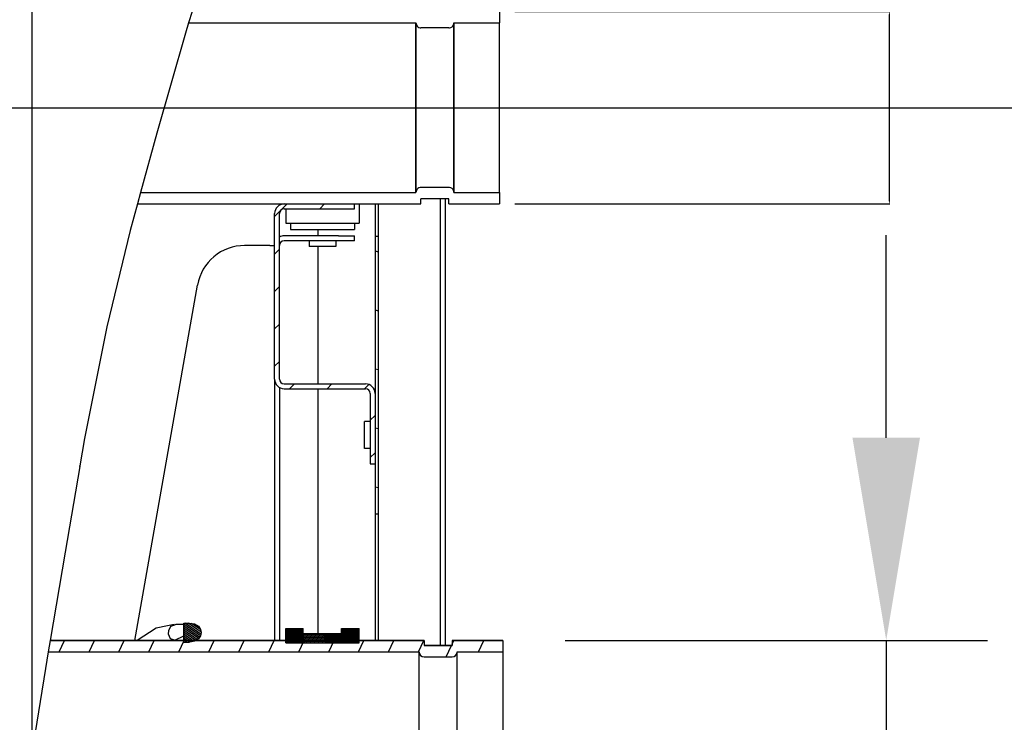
# Model space of a CAD drawing. Extents: x -156717 to 425753, y -51191 to 363295.
# Tile 297 of 502: x 139569 to 140176, y 108661 to 109095. Entities that reach past the tile are written whole.
import ezdxf

# ---------------------------------------------------------------- set-up
doc = ezdxf.new("R2010")
doc.units = 0
doc.header["$LTSCALE"] = 50
doc.linetypes.add('CENTER', pattern=[2, 1.25, -0.25, 0.25, -0.25])
doc.layers.get('0').update_dxf_attribs({"linetype": 'CONTINUOUS'})
doc.layers.get('Defpoints').update_dxf_attribs({"linetype": 'CONTINUOUS'})
for name, color, linetype in [('COTES_PILOTEES', 7, 'CONTINUOUS'), ('DEFAULT_1', 7, 'CENTER'), ('WL570---_TOEVOER', 3, 'CONTINUOUS')]:
    doc.layers.add(name, color=color, linetype=linetype)
doc.styles.get("Standard").update_dxf_attribs({"font": 'ARIAL.TTF'})
doc.dimstyles.new('DIMSTYLE_3', dxfattribs={"dimtxt": 2.5, "dimasz": 2.5, "dimexe": 0.18, "dimexo": 0.0625, "dimgap": 0.09, "dimtad": 1, "dimdec": 1, "dimzin": 0, "dimdsep": 46, "dimtxsty": 'Standard', "dimblk": '_FILLED', "dimblk1": '_FILLED', "dimblk2": '_FILLED', "dimcen": 0.09, "dimadec": 0, "dimazin": 0, "dimtfac": 1, "dimtdec": 1, "dimtofl": 0, "dimtmove": 0, "dimatfit": 3, "dimldrblk": '_FILLED', "dimfxl": 0, "dimtolj": 1, "dimtzin": 0, "dimarcsym": 0})
doc.dimstyles.new('ISO-25', dxfattribs={"dimtxt": 2.5, "dimasz": 2.5, "dimexe": 1.25, "dimexo": 0.625, "dimtad": 1, "dimtih": 1, "dimdec": 4, "dimdsep": 46, "dimtxsty": 'Standard', "dimcen": 2.5, "dimadec": 0, "dimazin": 0, "dimtfac": 1, "dimtdec": 4, "dimtmove": 0, "dimatfit": 3, "dimfxl": 0, "dimtvp": 1, "dimtolj": 1, "dimtzin": 0, "dimarcsym": 0})

# ---------------------------------------------------------------- blocks, each defined once
blk = doc.blocks.new('*D166')
at = {"layer": 'Defpoints', "color": 0, "transparency": 16777216}
for p in [(139452.3, 109040.52), (139830.86, 108215.29), (140465.86, 108215.29)]:
    blk.add_point(p, dxfattribs=at)
at = {"layer": 'WL570---_TOEVOER', "color": 0, "lineweight": -2, "transparency": 16777216}
for p, q in [((139483.55, 109040.52), (140528.36, 109040.52)), ((140465.86, 108915.52), (140465.86, 108698.13)), ((140465.86, 108340.29), (140465.86, 108507.98)), ((139862.11, 108215.29), (140528.36, 108215.29))]:
    blk.add_line(p, q, dxfattribs=at)
at = {"layer": 'WL570---_TOEVOER', "color": 0, "transparency": 16777216}
for points in [[(140445.02, 108915.52), (140486.69, 108915.52), (140465.86, 109040.52)], [(140445.02, 108340.29), (140486.69, 108340.29), (140465.86, 108215.29)]]:
    blk.add_solid(points, dxfattribs=at)
at = {"layer": 'WL570---_TOEVOER', "color": 0, "transparency": 16777216, "insert": (140465.86, 108603.06), "char_height": 125, "attachment_point": 5}
blk.add_mtext('\\A1;825', dxfattribs=at)
blk = doc.blocks.new('_FILLED')
at = {"color": 0, "linetype": 'ByBlock'}
blk.add_solid([(0, 0), (-1, 0.2), (-1, -0.2)], dxfattribs=at)
blk = doc.blocks.new('*D168')
at = {"layer": 'COTES_PILOTEES', "color": 0, "linetype": 'Continuous', "lineweight": -2, "transparency": 16777216}
for p, q in [((140105.48, 109099.9), (140105.48, 109320.45)), ((139874.25, 109099.9), (140105.66, 109099.9)), ((140105.48, 108983.64), (140105.48, 109097.4)), ((139874.25, 108981.14), (140105.66, 108981.14))]:
    blk.add_line(p, q, dxfattribs=at)
at = {"layer": 'Defpoints', "color": 0, "linetype": 'Continuous', "transparency": 16777216}
for p in [(139874.19, 109099.9), (139874.19, 108981.14), (140105.48, 108981.14)]:
    blk.add_point(p, dxfattribs=at)
at = {"layer": 'COTES_PILOTEES', "color": 0, "linetype": 'Continuous', "lineweight": -2, "transparency": 16777216, "xscale": 2.5, "yscale": 2.5, "zscale": 2.5}
for p, rotation in [((140105.48, 109099.9), 90), ((140105.48, 108981.14), 270)]:
    blk.add_blockref('_FILLED', p, dxfattribs=dict(at, rotation=rotation))
at = {"layer": 'COTES_PILOTEES', "color": 0, "linetype": 'Continuous', "transparency": 16777216, "insert": (140104.05, 109314.78), "char_height": 2.5, "attachment_point": 5, "rotation": 90}
blk.add_mtext('\\A1;Ø118.8', dxfattribs=at)
blk = doc.blocks.new('*D169')
at = {"layer": 'Defpoints', "color": 0, "transparency": 16777216}
for p in [(139874.19, 108711.9), (139874.19, 108593.14), (140103.53, 108593.14)]:
    blk.add_point(p, dxfattribs=at)
at = {"layer": 'WL570---_TOEVOER', "color": 0, "lineweight": -2, "transparency": 16777216}
for p, q in [((140103.53, 108836.9), (140103.53, 108961.9)), ((139905.44, 108711.9), (140166.03, 108711.9)), ((140103.53, 108711.9), (140103.53, 108593.14)), ((139905.44, 108593.14), (140166.03, 108593.14)), ((140103.53, 108468.14), (140103.53, 107772.47))]:
    blk.add_line(p, q, dxfattribs=at)
at = {"layer": 'WL570---_TOEVOER', "color": 0, "transparency": 16777216}
for points in [[(140082.69, 108836.9), (140124.36, 108836.9), (140103.53, 108711.9)], [(140082.69, 108468.14), (140124.36, 108468.14), (140103.53, 108593.14)]]:
    blk.add_solid(points, dxfattribs=at)
at = {"layer": 'WL570---_TOEVOER', "color": 0, "transparency": 16777216, "insert": (140004.96, 108009.93), "char_height": 125, "attachment_point": 5, "rotation": 90}
blk.add_mtext('\\A1;Ø119', dxfattribs=at)

msp = doc.modelspace()

# ---------------------------------------------------------------- linework, layer by layer
at = {"color": 3, "linetype": 'Continuous'}
for p, q in [((139576.29794, 108643.21035), (139576.29794, 110768.17835)), ((139828.39625, 108708.80123), (139828.39625, 108984.2383)), ((139831.35053, 108984.2383), (139831.35053, 108708.80123)), ((139752.56981, 108965.38017), (139752.56981, 108961.44113)), ((139752.56981, 108954.94173), (139752.56981, 108870.15398)), ((139752.56981, 108867.1997), (139752.56981, 108716.23616))]:
    msp.add_line(p, q, dxfattribs=at)
at = {"color": 7, "linetype": 'Continuous'}
for p, q in [((139675.08199, 109099.89007), (139672.92915, 109092.7987)), ((139864.83229, 109099.89007), (139864.83229, 109092.7987)), ((139672.92915, 109092.7987), (139670.99897, 109086.44079)), ((139672.92915, 109092.7987), (139813.24077, 109092.7987)), ((139813.24077, 109092.27574), (139813.24077, 109092.80798)), ((139813.24077, 109092.7987), (139813.24077, 109092.66848)), ((139813.24077, 109092.7987), (139813.27228, 109092.35759)), ((139813.24077, 109092.66848), (139813.24077, 109091.55697)), ((139813.24077, 109090.68988), (139813.24077, 109092.27574)), ((139813.24077, 109091.55697), (139813.24077, 109089.35763)), ((139813.24077, 109088.08266), (139813.24077, 109090.68988)), ((139813.24077, 109089.35763), (139813.24077, 109086.11735)), ((139813.24077, 109084.50716), (139813.24077, 109088.08266)), ((139813.27228, 109092.35759), (139813.52195, 109091.50797)), ((139813.52195, 109091.50797), (139813.9976, 109090.76792)), ((139813.9976, 109090.76792), (139814.31244, 109090.45303)), ((139814.31244, 109090.45303), (139815.05243, 109089.97729)), ((139815.05243, 109089.97729), (139815.90171, 109089.72765)), ((139815.90171, 109089.72765), (139816.34276, 109089.69613)), ((139833.55635, 109089.69613), (139816.34276, 109089.69613)), ((139833.55635, 109089.69613), (139833.99728, 109089.72763)), ((139833.99728, 109089.72763), (139834.84667, 109089.97728)), ((139834.84667, 109089.97728), (139835.58658, 109090.45295)), ((139835.58658, 109090.45295), (139835.90143, 109090.76783)), ((139835.90143, 109090.76783), (139836.37715, 109091.50796)), ((139836.37715, 109091.50796), (139836.62681, 109092.35747)), ((139836.62681, 109092.35747), (139836.65834, 109092.7987)), ((139836.65834, 109092.7987), (139836.65834, 109092.66848)), ((139836.65834, 109092.7987), (139864.83229, 109092.7987)), ((139836.65834, 109092.27574), (139836.65834, 109092.7987)), ((139836.65834, 109092.66848), (139836.65834, 109091.55697)), ((139836.65834, 109090.68988), (139836.65834, 109092.27574)), ((139836.65834, 109091.55697), (139836.65834, 109089.35763)), ((139836.65834, 109088.08266), (139836.65834, 109090.68988)), ((139836.65834, 109089.35763), (139836.65834, 109086.11735)), ((139836.65834, 109084.50716), (139836.65834, 109088.08266)), ((139864.83229, 109040.51728), (139864.83229, 109092.7987)), ((139670.99897, 109086.44079), (139653.30131, 109024.77952)), ((139813.24077, 109086.11735), (139813.24077, 109081.90518)), ((139813.24077, 109080.03615), (139813.24077, 109084.50716)), ((139813.24077, 109081.90518), (139813.24077, 109076.8109)), ((139836.65834, 109086.11735), (139836.65834, 109081.90518)), ((139836.65834, 109080.03615), (139836.65834, 109084.50716)), ((139836.65834, 109081.90518), (139836.65834, 109076.8109)), ((139813.24077, 109074.76065), (139813.24077, 109080.03615)), ((139813.24077, 109076.8109), (139813.24077, 109070.94309)), ((139836.65834, 109074.76065), (139836.65834, 109080.03615)), ((139836.65834, 109076.8109), (139836.65834, 109070.94309)), ((139813.24077, 109068.78803), (139813.24077, 109074.76065)), ((139813.24077, 109070.94309), (139813.24077, 109064.4268)), ((139836.65834, 109068.78803), (139836.65834, 109074.76065)), ((139836.65834, 109070.94309), (139836.65834, 109064.4268)), ((139813.24077, 109062.23988), (139813.24077, 109068.78803)), ((139813.24077, 109064.4268), (139813.24077, 109057.40092)), ((139836.65834, 109062.23988), (139836.65834, 109068.78803)), ((139836.65834, 109064.4268), (139836.65834, 109057.40092)), ((139813.24077, 109055.24949), (139813.24077, 109062.23988)), ((139813.24077, 109057.40092), (139813.24077, 109050.01519)), ((139836.65834, 109055.24949), (139836.65834, 109062.23988)), ((139836.65834, 109057.40092), (139836.65834, 109050.01519)), ((139813.24077, 109047.95915), (139813.24077, 109055.24949)), ((139836.65834, 109047.95915), (139836.65834, 109055.24949)), ((139813.24077, 109050.01519), (139813.24077, 109042.42704)), ((139813.24077, 109040.51728), (139813.24077, 109047.95915)), ((139836.65834, 109050.01519), (139836.65834, 109042.42704)), ((139836.65834, 109040.51728), (139836.65834, 109047.95915)), ((139813.24077, 109042.42704), (139813.24077, 109040.51728)), ((139813.24077, 109040.51728), (139813.24077, 109038.60751)), ((139813.24077, 109033.0754), (139813.24077, 109040.51728)), ((139813.24077, 109038.60751), (139813.24077, 109031.01936)), ((139836.65834, 109042.42704), (139836.65834, 109040.51728)), ((139836.65834, 109040.51728), (139836.65834, 109038.60751)), ((139836.65834, 109033.0754), (139836.65834, 109040.51728)), ((139836.65834, 109038.60751), (139836.65834, 109031.01936)), ((139864.83229, 108988.22662), (139864.83229, 109040.51728)), ((139813.24077, 109025.78506), (139813.24077, 109033.0754)), ((139836.65834, 109025.78506), (139836.65834, 109033.0754)), ((139813.24077, 109031.01936), (139813.24077, 109023.63363)), ((139836.65834, 109031.01936), (139836.65834, 109023.63363)), ((139653.30131, 109024.77952), (139643.26385, 108988.23585)), ((139813.24077, 109018.79467), (139813.24077, 109025.78506)), ((139813.24077, 109023.63363), (139813.24077, 109016.60776)), ((139836.65834, 109018.79467), (139836.65834, 109025.78506)), ((139836.65834, 109023.63363), (139836.65834, 109016.60776)), ((139813.24077, 109012.24652), (139813.24077, 109018.79467)), ((139813.24077, 109016.60776), (139813.24077, 109010.09147)), ((139836.65834, 109012.24652), (139836.65834, 109018.79467)), ((139836.65834, 109016.60776), (139836.65834, 109010.09147)), ((139813.24077, 109006.2739), (139813.24077, 109012.24652)), ((139813.24077, 109010.09147), (139813.24077, 109004.22365)), ((139836.65834, 109006.2739), (139836.65834, 109012.24652)), ((139836.65834, 109010.09147), (139836.65834, 109004.22365)), ((139813.24077, 109000.9984), (139813.24077, 109006.2739)), ((139813.24077, 109004.22365), (139813.24077, 108999.12937)), ((139836.65834, 109000.9984), (139836.65834, 109006.2739)), ((139836.65834, 109004.22365), (139836.65834, 108999.12937)), ((139813.24077, 108996.5274), (139813.24077, 109000.9984)), ((139813.24077, 108999.12937), (139813.24077, 108994.9172)), ((139813.24077, 108992.95189), (139813.24077, 108996.5274)), ((139836.65834, 108996.5274), (139836.65834, 109000.9984)), ((139836.65834, 108999.12937), (139836.65834, 108994.9172)), ((139836.65834, 108992.95189), (139836.65834, 108996.5274)), ((139813.24077, 108994.9172), (139813.24077, 108991.67692)), ((139813.24077, 108990.34468), (139813.24077, 108992.95189)), ((139813.24077, 108991.67692), (139813.24077, 108989.47759)), ((139813.24077, 108988.75881), (139813.24077, 108990.34468)), ((139813.9976, 108990.26664), (139813.52195, 108989.52658)), ((139814.31244, 108990.58152), (139813.9976, 108990.26664)), ((139815.05243, 108991.05727), (139814.31244, 108990.58152)), ((139815.90171, 108991.3069), (139815.05243, 108991.05727)), ((139816.34276, 108991.33843), (139815.90171, 108991.3069)), ((139833.55635, 108991.33843), (139816.34276, 108991.33843)), ((139833.99728, 108991.30692), (139833.55635, 108991.33843)), ((139834.84667, 108991.05727), (139833.99728, 108991.30692)), ((139835.58658, 108990.5816), (139834.84667, 108991.05727)), ((139835.90143, 108990.26673), (139835.58658, 108990.5816)), ((139836.37715, 108989.52659), (139835.90143, 108990.26673)), ((139836.65834, 108994.9172), (139836.65834, 108991.67692)), ((139836.65834, 108990.34468), (139836.65834, 108992.95189)), ((139836.65834, 108991.67692), (139836.65834, 108989.47759)), ((139836.65834, 108988.75881), (139836.65834, 108990.34468)), ((139643.26385, 108988.23585), (139641.31606, 108981.14448)), ((139643.26385, 108988.23585), (139813.24077, 108988.23585)), ((139813.24077, 108989.47759), (139813.24077, 108988.36607)), ((139813.24077, 108988.23585), (139813.24077, 108988.75881)), ((139813.27228, 108988.67696), (139813.24077, 108988.23585)), ((139813.24077, 108988.36607), (139813.24077, 108988.23585)), ((139813.52195, 108989.52658), (139813.27228, 108988.67696)), ((139816.34276, 108981.14448), (139816.34276, 108984.24692)), ((139833.55635, 108984.24692), (139816.34276, 108984.24692)), ((139833.55635, 108981.14448), (139833.55635, 108984.24692)), ((139836.62681, 108988.67708), (139836.37715, 108989.52659)), ((139836.65834, 108988.23585), (139836.62681, 108988.67708)), ((139836.65834, 108989.47759), (139836.65834, 108988.36607)), ((139836.65834, 108988.23585), (139836.65834, 108988.75881)), ((139836.65834, 108988.36607), (139836.65834, 108988.23585)), ((139836.65834, 108988.23585), (139864.83229, 108988.23585)), ((139864.83229, 108988.23585), (139864.83229, 108981.14448)), ((139641.31606, 108981.14448), (139636.84614, 108964.87075)), ((139641.31606, 108981.14448), (139731.88987, 108981.14448)), ((139731.88987, 108981.14448), (139775.21927, 108981.14448)), ((139731.88987, 108981.13631), (139775.21927, 108981.13631)), ((139731.88987, 108978.18204), (139775.21927, 108978.18204)), ((139732.87463, 108978.18204), (139732.87463, 108969.31921)), ((139775.21927, 108981.14448), (139816.34276, 108981.14448)), ((139775.21927, 108978.18204), (139775.21927, 108981.13631)), ((139778.17354, 108981.13631), (139778.17354, 108969.31921)), ((139788.02113, 108981.13631), (139788.02113, 108961.34881)), ((139789.99065, 108981.13631), (139789.99065, 108961.34326)), ((139833.55635, 108981.14448), (139864.83229, 108981.14448)), ((139725.98132, 108873.10826), (139725.98132, 108975.22776)), ((139728.9356, 108873.10826), (139728.9356, 108975.22776)), ((139732.87463, 108969.31921), (139735.82891, 108969.31921)), ((139735.82891, 108969.31921), (139735.82891, 108965.38017)), ((139735.82891, 108969.31921), (139775.21927, 108969.31921)), ((139775.21927, 108969.31921), (139775.21927, 108965.38017)), ((139775.21927, 108969.31921), (139778.17354, 108969.31921)), ((139636.84614, 108964.87075), (139622.35456, 108905.37549)), ((139765.37168, 108961.44113), (139731.88987, 108961.44113)), ((139735.82891, 108965.38017), (139775.21927, 108965.38017)), ((139765.37168, 108961.44113), (139775.21927, 108961.44113)), ((139775.21927, 108958.48686), (139775.21927, 108961.44113)), ((139788.02113, 108961.34881), (139788.02113, 108864.24543)), ((139788.02113, 108961.34881), (139789.99065, 108961.34881)), ((139789.99065, 108961.34881), (139789.99065, 108789.98845)), ((139723.02704, 108955.53258), (139707.48827, 108955.53258)), ((139723.02704, 108955.53258), (139725.98132, 108955.53258)), ((139765.37168, 108958.48686), (139731.88987, 108958.48686)), ((139747.25211, 108958.19143), (139747.25211, 108954.94173)), ((139747.25211, 108958.19143), (139747.25211, 108954.94173)), ((139750.20639, 108954.94173), (139747.25211, 108954.94173)), ((139760.84179, 108954.94173), (139750.20639, 108954.94173)), ((139763.79606, 108954.94173), (139760.84179, 108954.94173)), ((139763.79606, 108958.19143), (139763.79606, 108954.94173)), ((139763.79606, 108958.19143), (139763.79606, 108954.94173)), ((139775.21927, 108958.48686), (139765.37168, 108958.48686)), ((139639.74052, 108711.90322), (139678.39433, 108931.11986)), ((139622.35456, 108905.37549), (139608.64772, 108836.51357)), ((139725.98132, 108873.10826), (139725.98132, 108867.1997)), ((139731.88987, 108870.15398), (139782.11258, 108870.15398)), ((139725.98132, 108867.1997), (139725.98132, 108711.90322)), ((139728.9356, 108867.9913), (139728.9356, 108867.1997)), ((139728.9356, 108867.1997), (139728.9356, 108711.90322)), ((139731.88987, 108867.1997), (139782.11258, 108867.1997)), ((139785.06686, 108864.24543), (139785.06686, 108820.91603)), ((139788.02113, 108864.24543), (139788.02113, 108820.91603)), ((139788.02113, 108864.24543), (139788.02113, 108820.91603)), ((139784.77143, 108846.91367), (139781.52172, 108846.91367)), ((139781.52172, 108843.95939), (139781.52172, 108846.91367)), ((139784.77143, 108846.91367), (139781.52172, 108846.91367)), ((139781.52172, 108833.324), (139781.52172, 108843.95939)), ((139608.64772, 108836.51357), (139605.74226, 108819.52643)), ((139781.52172, 108830.36972), (139781.52172, 108833.324)), ((139784.77143, 108830.36972), (139781.52172, 108830.36972)), ((139784.77143, 108830.36972), (139781.52172, 108830.36972)), ((139785.06686, 108820.91603), (139788.02113, 108820.91603)), ((139788.02113, 108820.91603), (139788.02113, 108789.98845)), ((139605.68129, 108819.16996), (139596.63812, 108766.2981)), ((139605.74226, 108819.52643), (139605.68129, 108819.16996)), ((139605.74226, 108819.16996), (139605.68129, 108819.16996)), ((139605.74226, 108819.16996), (139605.74226, 108819.52643)), ((139788.02113, 108789.98845), (139788.02113, 108711.90322)), ((139788.02113, 108789.98845), (139789.99065, 108789.98845)), ((139789.99065, 108789.994), (139789.99065, 108711.90322)), ((139596.63812, 108766.2981), (139587.44671, 108711.90322)), ((139669.85006, 108721.75081), (139669.85006, 108722.61478)), ((139669.85006, 108722.61478), (139673.47913, 108722.61478)), ((139673.47913, 108722.61478), (139676.56048, 108722.0559)), ((139652.8299, 108719.55815), (139641.20129, 108711.90322)), ((139659.84594, 108720.87249), (139652.8299, 108719.55815)), ((139664.01097, 108721.65274), (139659.84594, 108720.87249)), ((139660.40997, 108717.86166), (139660.31108, 108715.89398)), ((139661.69719, 108720.41871), (139660.40997, 108717.86166)), ((139664.12839, 108721.35272), (139661.69719, 108720.41871)), ((139664.94996, 108721.66835), (139664.12839, 108721.35272)), ((139669.85006, 108721.75081), (139664.94996, 108721.66826)), ((139669.85038, 108721.75081), (139669.15671, 108721.74938)), ((139669.85006, 108711.90322), (139669.85006, 108721.75081)), ((139669.85038, 108721.75081), (139669.85006, 108721.75081)), ((139669.85006, 108721.75081), (139669.85006, 108711.90322)), ((139676.56048, 108722.0559), (139678.92195, 108720.61509)), ((139678.92195, 108720.61509), (139680.2973, 108718.73208)), ((139680.2973, 108718.73208), (139680.73726, 108716.70671)), ((139680.73726, 108716.70671), (139680.29751, 108714.68085)), ((139732.87463, 108719.19044), (139743.70698, 108719.19044)), ((139732.87463, 108711.90322), (139732.87463, 108719.19044)), ((139732.87463, 108719.19044), (139743.70698, 108719.19044)), ((139743.70698, 108716.23616), (139743.70698, 108719.19044)), ((139767.3412, 108719.19044), (139778.17354, 108719.19044)), ((139767.3412, 108716.23616), (139767.3412, 108719.19044)), ((139767.3412, 108719.19044), (139778.17354, 108719.19044)), ((139778.17354, 108711.90322), (139778.17354, 108719.19044)), ((139587.44671, 108711.90322), (139586.24863, 108704.81296)), ((139587.44671, 108711.90322), (139664.23651, 108711.90322)), ((139664.23651, 108711.90322), (139587.44671, 108711.90322)), ((139660.31106, 108715.89398), (139661.6113, 108713.04488)), ((139661.6113, 108713.04488), (139665.29172, 108711.82801)), ((139664.23651, 108711.90322), (139665.29172, 108711.90322)), ((139665.29172, 108711.90322), (139664.23651, 108711.90322)), ((139664.23651, 108711.81116), (139665.29172, 108711.82801)), ((139665.29172, 108711.8281), (139669.85006, 108711.90322)), ((139665.29172, 108711.90322), (139669.85006, 108711.90322)), ((139669.85006, 108711.90322), (139665.29172, 108711.90322)), ((139669.85006, 108710.79768), (139669.85006, 108711.90322)), ((139669.85006, 108711.90322), (139669.85071, 108711.90322)), ((139669.85006, 108711.90322), (139673.47913, 108711.90322)), ((139673.47913, 108711.90322), (139669.85006, 108711.90322)), ((139669.85006, 108710.79768), (139673.47913, 108710.79768)), ((139673.47913, 108711.90322), (139677.45643, 108711.90322)), ((139677.45643, 108711.90322), (139673.47913, 108711.90322)), ((139676.56033, 108711.35651), (139673.47913, 108710.79768)), ((139677.45643, 108711.90322), (139676.56033, 108711.35651)), ((139678.92185, 108712.79728), (139677.45643, 108711.90322)), ((139677.45643, 108711.90322), (139732.87463, 108711.90322)), ((139732.87463, 108711.90322), (139677.45643, 108711.90322)), ((139680.29751, 108714.68085), (139678.92185, 108712.79728)), ((139732.87463, 108710.32761), (139732.87463, 108711.90322)), ((139732.87463, 108711.90322), (139778.17354, 108711.90322)), ((139778.17354, 108711.90322), (139732.87463, 108711.90322)), ((139743.70698, 108716.23616), (139767.3412, 108716.23616)), ((139743.70698, 108716.23616), (139767.3412, 108716.23616)), ((139778.17354, 108710.32761), (139778.17354, 108711.90322)), ((139778.17354, 108711.90322), (139788.02113, 108711.90322)), ((139788.02113, 108711.90322), (139778.17354, 108711.90322)), ((139788.02113, 108711.90322), (139789.99065, 108711.90322)), ((139789.99065, 108711.90322), (139788.02113, 108711.90322)), ((139789.99065, 108711.90322), (139818.31232, 108711.90322)), ((139818.31232, 108711.90322), (139789.99065, 108711.90322)), ((139818.31232, 108711.90322), (139818.31232, 108708.80123)), ((139835.5259, 108711.90322), (139866.80185, 108711.90322)), ((139835.5259, 108711.90322), (139835.5259, 108708.80123)), ((139866.80185, 108711.90322), (139835.5259, 108711.90322)), ((139866.80185, 108711.90322), (139866.80185, 108704.81296)), ((139586.24863, 108704.81296), (139584.52002, 108694.58304)), ((139586.24863, 108704.81296), (139815.21033, 108704.81296)), ((139732.87463, 108710.32761), (139778.17354, 108710.32761)), ((139815.21033, 108697.80733), (139815.21033, 108704.81296)), ((139835.5259, 108708.80123), (139818.31232, 108708.80123)), ((139818.31232, 108708.80123), (139835.5259, 108708.80123)), ((139838.6279, 108704.81296), (139866.80185, 108704.81296)), ((139838.6279, 108697.80733), (139838.6279, 108704.81296)), ((139866.80185, 108704.81296), (139866.80185, 108600.23156)), ((139818.31232, 108701.71097), (139835.5259, 108701.71097)), ((139584.52002, 108694.58304), (139576.29794, 108643.21035)), ((139815.21033, 108678.66761), (139815.21033, 108697.80733)), ((139838.6279, 108678.66761), (139838.6279, 108697.80733)), ((139815.21033, 108652.52226), (139815.21033, 108678.66761)), ((139838.6279, 108652.52226), (139838.6279, 108678.66761))]:
    msp.add_line(p, q, dxfattribs=at)
at = {"color": 2, "linetype": 'Continuous'}
for p, q in [((139733.76834, 108981.13631), (139730.29626, 108977.66424)), ((139756.85575, 108981.13631), (139753.90147, 108978.18204)), ((139729.45339, 108976.82137), (139725.98132, 108973.3493)), ((139728.9356, 108953.21616), (139725.98132, 108950.26188)), ((139788.02113, 108952.1991), (139789.99065, 108951.67137)), ((139728.9356, 108930.12875), (139725.98132, 108927.17447)), ((139788.02113, 108915.83324), (139789.99065, 108915.30551)), ((139728.9356, 108907.04133), (139725.98132, 108904.08705)), ((139728.9356, 108883.95392), (139725.98132, 108880.99964)), ((139788.02113, 108879.46739), (139789.99065, 108878.93965)), ((139738.22308, 108870.15398), (139735.2688, 108867.1997)), ((139761.31049, 108870.15398), (139758.35622, 108867.1997)), ((139783.91496, 108869.67103), (139781.44363, 108867.1997)), ((139788.02113, 108850.68979), (139785.06686, 108847.73552)), ((139788.02113, 108843.10153), (139789.99065, 108842.5738)), ((139788.02113, 108827.60238), (139785.06686, 108824.6481)), ((139788.02113, 108806.73567), (139789.99065, 108806.20794)), ((139680.53944, 108715.79537), (139670.80031, 108722.61478)), ((139680.68602, 108716.94261), (139672.58531, 108722.61478)), ((139680.30393, 108714.7104), (139669.85006, 108722.03028)), ((139679.70999, 108713.87641), (139669.85006, 108720.78041)), ((139679.10602, 108713.04944), (139669.85006, 108719.53054)), ((139678.25884, 108712.39277), (139669.85006, 108718.28066)), ((139677.30497, 108711.81081), (139669.85006, 108717.03079)), ((139680.36581, 108718.41669), (139674.68187, 108722.39663)), ((139735.28797, 108710.32761), (139732.91318, 108719.19044)), ((139736.10831, 108710.32761), (139733.73352, 108719.19044)), ((139736.92865, 108710.32761), (139734.55386, 108719.19044)), ((139737.74898, 108710.32761), (139735.3742, 108719.19044)), ((139738.56932, 108710.32761), (139736.19453, 108719.19044)), ((139739.38966, 108710.32761), (139737.01487, 108719.19044)), ((139740.21, 108710.32761), (139737.83521, 108719.19044)), ((139741.03033, 108710.32761), (139738.65555, 108719.19044)), ((139741.85067, 108710.32761), (139739.47588, 108719.19044)), ((139742.67101, 108710.32761), (139740.29622, 108719.19044)), ((139743.49135, 108710.32761), (139741.11656, 108719.19044)), ((139744.31168, 108710.32761), (139741.93689, 108719.19044)), ((139745.13202, 108710.32761), (139742.75723, 108719.19044)), ((139743.70698, 108718.70746), (139743.57757, 108719.19044)), ((139769.74214, 108710.32761), (139767.36735, 108719.19044)), ((139770.56248, 108710.32761), (139768.18769, 108719.19044)), ((139771.38282, 108710.32761), (139769.00803, 108719.19044)), ((139772.20315, 108710.32761), (139769.82837, 108719.19044)), ((139773.02349, 108710.32761), (139770.6487, 108719.19044)), ((139773.84383, 108710.32761), (139771.46904, 108719.19044)), ((139774.66417, 108710.32761), (139772.28938, 108719.19044)), ((139775.4845, 108710.32761), (139773.10972, 108719.19044)), ((139776.30484, 108710.32761), (139773.93005, 108719.19044)), ((139777.12518, 108710.32761), (139774.75039, 108719.19044)), ((139777.94552, 108710.32761), (139775.57073, 108719.19044)), ((139778.17354, 108712.53813), (139776.39106, 108719.19044)), ((139778.17354, 108715.59967), (139777.2114, 108719.19044)), ((139778.17354, 108718.66121), (139778.03174, 108719.19044)), ((139592.91367, 108704.81296), (139596.21991, 108711.90322)), ((139611.40731, 108704.81296), (139614.71356, 108711.90322)), ((139629.90095, 108704.81296), (139633.2072, 108711.90322)), ((139648.39459, 108704.81296), (139651.70084, 108711.90322)), ((139664.37061, 108712.13256), (139669.85006, 108714.68767)), ((139666.88824, 108704.81296), (139670.19448, 108711.90322)), ((139676.24933, 108711.3001), (139669.85006, 108715.78092)), ((139674.83156, 108711.04296), (139669.85006, 108714.53105)), ((139673.39686, 108710.79768), (139669.85006, 108713.28117)), ((139671.61186, 108710.79768), (139669.85006, 108712.0313)), ((139685.38188, 108704.81296), (139688.68812, 108711.90322)), ((139703.87552, 108704.81296), (139707.18176, 108711.90322)), ((139722.36916, 108704.81296), (139725.67541, 108711.90322)), ((139734.46763, 108710.32761), (139732.87463, 108716.27277)), ((139733.6473, 108710.32761), (139732.87463, 108713.21123)), ((139740.8628, 108704.81296), (139744.16905, 108711.90322)), ((139745.95236, 108710.32761), (139744.36917, 108716.23616)), ((139746.7727, 108710.32761), (139745.1895, 108716.23616)), ((139747.59303, 108710.32761), (139746.00984, 108716.23616)), ((139748.41337, 108710.32761), (139746.83018, 108716.23616)), ((139749.23371, 108710.32761), (139747.65052, 108716.23616)), ((139750.05404, 108710.32761), (139748.47085, 108716.23616)), ((139750.87438, 108710.32761), (139749.29119, 108716.23616)), ((139751.69472, 108710.32761), (139750.11153, 108716.23616)), ((139752.51506, 108710.32761), (139750.93186, 108716.23616)), ((139753.33539, 108710.32761), (139751.7522, 108716.23616)), ((139754.15573, 108710.32761), (139752.57254, 108716.23616)), ((139754.97607, 108710.32761), (139753.39288, 108716.23616)), ((139755.79641, 108710.32761), (139754.21321, 108716.23616)), ((139756.61674, 108710.32761), (139755.03355, 108716.23616)), ((139757.43708, 108710.32761), (139755.85389, 108716.23616)), ((139758.25742, 108710.32761), (139756.67423, 108716.23616)), ((139759.07776, 108710.32761), (139757.49456, 108716.23616)), ((139759.89809, 108710.32761), (139758.3149, 108716.23616)), ((139760.71843, 108710.32761), (139759.13524, 108716.23616)), ((139759.35645, 108704.81296), (139762.66269, 108711.90322)), ((139761.53877, 108710.32761), (139759.95558, 108716.23616)), ((139762.35911, 108710.32761), (139760.77591, 108716.23616)), ((139763.17944, 108710.32761), (139761.59625, 108716.23616)), ((139763.99978, 108710.32761), (139762.41659, 108716.23616)), ((139764.82012, 108710.32761), (139763.23693, 108716.23616)), ((139765.64045, 108710.32761), (139764.05726, 108716.23616)), ((139766.46079, 108710.32761), (139764.8776, 108716.23616)), ((139767.28113, 108710.32761), (139765.69794, 108716.23616)), ((139768.10147, 108710.32761), (139766.51827, 108716.23616)), ((139768.9218, 108710.32761), (139767.33861, 108716.23616)), ((139777.85009, 108704.81296), (139781.15633, 108711.90322)), ((139796.34373, 108704.81296), (139799.64997, 108711.90322)), ((139814.83737, 108704.81296), (139818.14362, 108711.90322)), ((139835.5259, 108709.51991), (139836.63726, 108711.90322)), ((139851.82466, 108704.81296), (139855.1309, 108711.90322)), ((139831.88453, 108701.71097), (139835.19078, 108708.80123))]:
    msp.add_line(p, q, dxfattribs=at)
at = {"color": 7, "linetype": 'Continuous'}
for centre, radius, start, end in [((139731.88987, 108975.22776), 5.90855, 90, 180), ((139731.88987, 108975.22776), 2.95428, 90, 180), ((139731.88987, 108955.53258), 5.90855, 90, 120), ((139707.48827, 108925.98981), 29.54277, 90, 170), ((139731.88987, 108955.53258), 2.95428, 90, 180), ((139746.95669, 108958.19143), 0.29543, 0, 90), ((139746.95669, 108958.19143), 0.29543, 0, 90), ((139764.09149, 108958.19143), 0.29543, 90, 180), ((139764.09149, 108958.19143), 0.29543, 90, 180), ((139731.88987, 108873.10826), 5.90855, 180, 270), ((139731.88987, 108873.10826), 2.95428, 180, 270), ((139782.11258, 108864.24543), 5.90855, 0, 90), ((139782.11258, 108864.24543), 2.95428, 0, 90), ((139784.77143, 108847.2091), 0.29543, 270, 0), ((139784.77143, 108847.2091), 0.29543, 270, 0), ((139818.31232, 108704.81296), 3.10199, 180, 270), ((139835.5259, 108704.81296), 3.10199, 270, 0)]:
    msp.add_arc(centre, radius, start, end, dxfattribs=at)
at = {"layer": 'DEFAULT_1', "color": 2, "linetype": 'CENTER'}
msp.add_line((139042.48669, 109040.51728), (139656.02265, 109040.51728), dxfattribs=at)

# ---------------------------------------------------------------- dimensions: what is measured, and where the dimension line sits
at = {"layer": 'COTES_PILOTEES', "color": 2, "linetype": 'Continuous'}
dim = msp.add_linear_dim(base=(140105.48216, 108981.13631), p1=(139874.18754, 109099.89824), p2=(139874.18754, 108981.13631), angle=270, text='Ø<>', dimstyle='DIMSTYLE_3', dxfattribs=at)
dim.commit()
dim.dimension.update_dxf_attribs({"geometry": '*D168', "text_midpoint": (140105.48216, 109314.78006), "dimtype": 160})
at = {"layer": 'WL570---_TOEVOER'}
dim = msp.add_linear_dim(base=(140465.85516, 108215.28929), p1=(139452.29913, 109040.51728), p2=(139830.85815, 108215.28929), angle=270, dimstyle='ISO-25', override={"dimscale": 50, "dimdec": 0}, dxfattribs=at)
dim.commit()
dim.dimension.update_dxf_attribs({"geometry": '*D166', "text_midpoint": (140465.85516, 108603.05597), "dimtype": 160})
dim = msp.add_linear_dim(base=(140103.52759, 108593.14129), p1=(139874.18754, 108711.90322), p2=(139874.18754, 108593.14129), angle=270, text='Ø<>', dimstyle='ISO-25', override={"dimscale": 50, "dimdec": 0}, dxfattribs=at)
dim.commit()
dim.dimension.update_dxf_attribs({"geometry": '*D169', "text_midpoint": (140103.52759, 108009.9329), "dimtype": 160})

doc.saveas('drawing.dxf')
